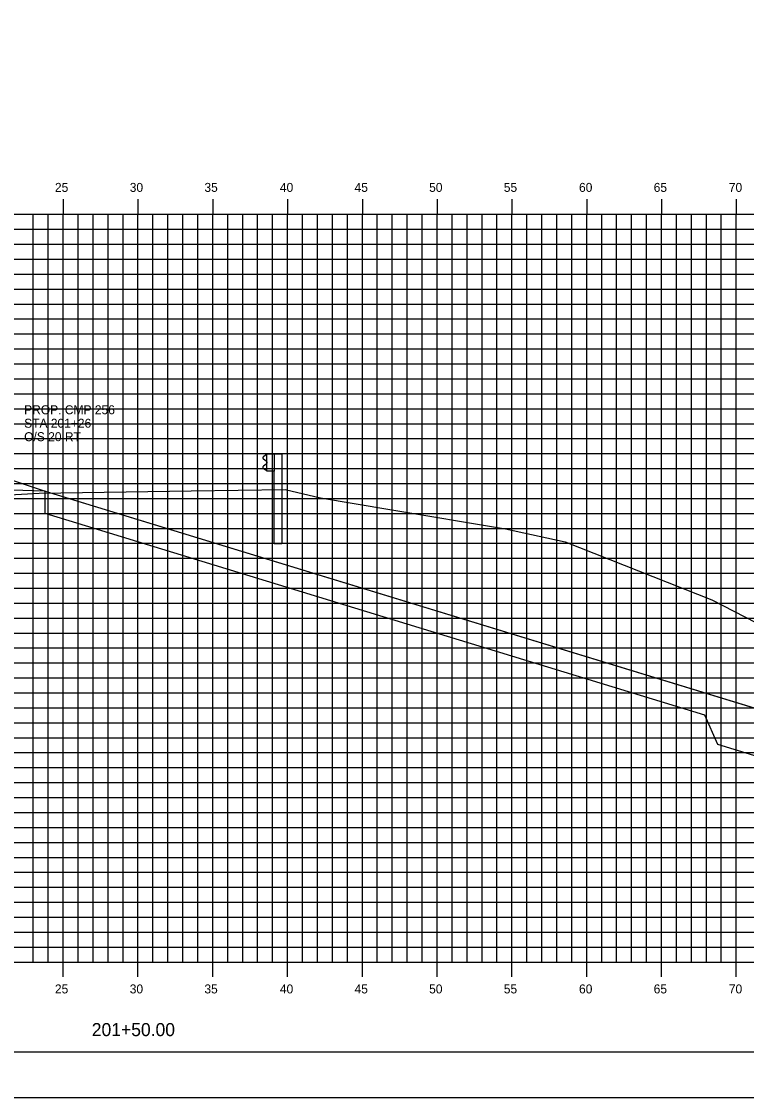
# Model space of a CAD drawing. Extents: x 850598 to 870284, y 366541 to 366651.
# Drawn here: x 865974.3 to 866022.8, y 366541.2 to 366613.1 of the extents above; entities that cross this region are included whole.
import ezdxf

# ---------------------------------------------------------------- set-up
doc = ezdxf.new("R2010")
doc.units = 0
for name, color, linetype in [('BORDER', 7, 'Continuous'), ('D_Drainage_RipRap', 7, 'Continuous'), ('D_Roadway_Centerline', 7, 'Continuous'), ('D_Roadway_SlopeLines', 7, 'Continuous'), ('D_Roadway_SubGrade', 7, 'Continuous'), ('H_V ANNOTATION', 7, 'Continuous'), ('MAJOR', 7, 'Continuous'), ('MINOR', 7, 'Continuous'), ('PLOT BOUNDARY', 7, 'Continuous'), ('S_Guardrail_Beam', 7, 'Continuous'), ('S_Roadway_Centerline', 7, 'Continuous'), ('S_Utilities_Pole_Joint', 7, 'Continuous')]:
    doc.layers.add(name, color=color, linetype=linetype)

msp = doc.modelspace()

# ---------------------------------------------------------------- linework, layer by layer
at = {"layer": 'BORDER'}
msp.add_line((865907.099, 366544.225), (866067.099, 366544.225), dxfattribs=at)
at = {"layer": 'D_Drainage_RipRap'}
msp.add_lwpolyline([(866019.999, 366568.225), (866029.763, 366565.24), (866039.625, 366562.225), (866036.625, 366559.225), (866033.625, 366559.225), (866030.625, 366561.79), (866020.861, 366564.775), (866019.999, 366566.725), (865975.89, 366580.21), (865975.89, 366581.71)], close=True, dxfattribs=at)
at = {"layer": 'D_Roadway_Centerline'}
msp.add_lwpolyline([(865912.099, 366592.7), (865931.053, 366583.222), (865934.099, 366580.354), (865934.553, 366583.012), (865934.644, 366583.014), (865934.722, 366582.968), (865935.092, 366582.58), (865935.099, 366582.414), (865941.099, 366582.774), (865952.099, 366583.434), (865963.099, 366584.094), (865967.099, 366584.014), (865969.099, 366583.974), (865975.89, 366581.71), (866019.999, 366568.225), (866029.763, 366565.24), (866039.625, 366562.225), (866043.625, 366562.225)], dxfattribs=at)
at = {"layer": 'D_Roadway_SlopeLines'}
msp.add_lwpolyline([(865975.89, 366581.71), (866039.625, 366562.225), (866039.625, 366562.225)], dxfattribs=at)
at = {"layer": 'D_Roadway_SubGrade'}
msp.add_lwpolyline([(865963.099, 366583.594), (865964.099, 366583.574), (865964.099, 366583.824), (865969.099, 366583.724), (865969.099, 366583.974), (865975.89, 366581.71), (865963.099, 366582.094)], close=True, dxfattribs=at)
at = {"layer": 'MAJOR'}
for p, q in [((865977.099, 366601.227), (865977.099, 366600.225)), ((865977.099, 366601.227), (865977.099, 366600.225)), ((865982.099, 366601.227), (865982.099, 366600.225)), ((865982.099, 366601.227), (865982.099, 366600.225)), ((865987.099, 366601.227), (865987.099, 366600.225)), ((865987.099, 366601.227), (865987.099, 366600.225)), ((865992.099, 366601.227), (865992.099, 366600.225)), ((865992.099, 366601.227), (865992.099, 366600.225)), ((865997.099, 366601.227), (865997.099, 366600.225)), ((865997.099, 366601.227), (865997.099, 366600.225)), ((866002.099, 366601.227), (866002.099, 366600.225)), ((866002.099, 366601.227), (866002.099, 366600.225)), ((866007.099, 366601.227), (866007.099, 366600.225)), ((866007.099, 366601.227), (866007.099, 366600.225)), ((866012.099, 366601.227), (866012.099, 366600.225)), ((866012.099, 366601.227), (866012.099, 366600.225)), ((866017.099, 366601.227), (866017.099, 366600.225)), ((866017.099, 366601.227), (866017.099, 366600.225)), ((866022.099, 366601.227), (866022.099, 366600.225)), ((866022.099, 366601.227), (866022.099, 366600.225)), ((865912.099, 366600.225), (866052.099, 366600.225)), ((865912.099, 366600.225), (866052.099, 366600.225)), ((865912.099, 366600.225), (866052.099, 366600.225)), ((865912.099, 366600.225), (866052.099, 366600.225)), ((865977.099, 366550.225), (865977.099, 366600.225)), ((865977.099, 366550.225), (865977.099, 366600.225)), ((865982.099, 366550.225), (865982.099, 366600.225)), ((865982.099, 366550.225), (865982.099, 366600.225)), ((865987.099, 366550.225), (865987.099, 366600.225)), ((865987.099, 366550.225), (865987.099, 366600.225)), ((865992.099, 366550.225), (865992.099, 366600.225)), ((865992.099, 366550.225), (865992.099, 366600.225)), ((865997.099, 366550.225), (865997.099, 366600.225)), ((865997.099, 366550.225), (865997.099, 366600.225)), ((866002.099, 366550.225), (866002.099, 366600.225)), ((866002.099, 366550.225), (866002.099, 366600.225)), ((866007.099, 366550.225), (866007.099, 366600.225)), ((866007.099, 366550.225), (866007.099, 366600.225)), ((866012.099, 366550.225), (866012.099, 366600.225)), ((866012.099, 366550.225), (866012.099, 366600.225)), ((866017.099, 366550.225), (866017.099, 366600.225)), ((866017.099, 366550.225), (866017.099, 366600.225)), ((866022.099, 366550.225), (866022.099, 366600.225)), ((866022.099, 366550.225), (866022.099, 366600.225)), ((865912.099, 366595.225), (866052.099, 366595.225)), ((865912.099, 366595.225), (866052.099, 366595.225)), ((865912.099, 366590.225), (866052.099, 366590.225)), ((865912.099, 366590.225), (866052.099, 366590.225)), ((865912.099, 366585.225), (866052.099, 366585.225)), ((865912.099, 366585.225), (866052.099, 366585.225)), ((865912.099, 366580.225), (866052.099, 366580.225)), ((865912.099, 366580.225), (866052.099, 366580.225)), ((865912.099, 366575.225), (866052.099, 366575.225)), ((865912.099, 366575.225), (866052.099, 366575.225)), ((865912.099, 366570.225), (866052.099, 366570.225)), ((865912.099, 366570.225), (866052.099, 366570.225)), ((865912.099, 366565.225), (866052.099, 366565.225)), ((865912.099, 366565.225), (866052.099, 366565.225)), ((865912.099, 366560.225), (866052.099, 366560.225)), ((865912.099, 366560.225), (866052.099, 366560.225)), ((865912.099, 366555.225), (866052.099, 366555.225)), ((865912.099, 366555.225), (866052.099, 366555.225)), ((865912.099, 366550.225), (866052.099, 366550.225)), ((865912.099, 366550.225), (866052.099, 366550.225)), ((865912.099, 366550.225), (866052.099, 366550.225)), ((865912.099, 366550.225), (866052.099, 366550.225)), ((865977.099, 366549.223), (865977.099, 366550.225)), ((865977.099, 366549.223), (865977.099, 366550.225)), ((865982.099, 366549.223), (865982.099, 366550.225)), ((865982.099, 366549.223), (865982.099, 366550.225)), ((865987.099, 366549.223), (865987.099, 366550.225)), ((865987.099, 366549.223), (865987.099, 366550.225)), ((865992.099, 366549.223), (865992.099, 366550.225)), ((865992.099, 366549.223), (865992.099, 366550.225)), ((865997.099, 366549.223), (865997.099, 366550.225)), ((865997.099, 366549.223), (865997.099, 366550.225)), ((866002.099, 366549.223), (866002.099, 366550.225)), ((866002.099, 366549.223), (866002.099, 366550.225)), ((866007.099, 366549.223), (866007.099, 366550.225)), ((866007.099, 366549.223), (866007.099, 366550.225)), ((866012.099, 366549.223), (866012.099, 366550.225)), ((866012.099, 366549.223), (866012.099, 366550.225)), ((866017.099, 366549.223), (866017.099, 366550.225)), ((866017.099, 366549.223), (866017.099, 366550.225)), ((866022.099, 366549.223), (866022.099, 366550.225)), ((866022.099, 366549.223), (866022.099, 366550.225))]:
    msp.add_line(p, q, dxfattribs=at)
at = {"layer": 'MINOR'}
for p, q in [((865975.099, 366550.225), (865975.099, 366600.225)), ((865975.099, 366550.225), (865975.099, 366600.225)), ((865976.099, 366550.225), (865976.099, 366600.225)), ((865976.099, 366550.225), (865976.099, 366600.225)), ((865978.099, 366550.225), (865978.099, 366600.225)), ((865978.099, 366550.225), (865978.099, 366600.225)), ((865979.099, 366550.225), (865979.099, 366600.225)), ((865979.099, 366550.225), (865979.099, 366600.225)), ((865980.099, 366550.225), (865980.099, 366600.225)), ((865980.099, 366550.225), (865980.099, 366600.225)), ((865981.099, 366550.225), (865981.099, 366600.225)), ((865981.099, 366550.225), (865981.099, 366600.225)), ((865983.099, 366550.225), (865983.099, 366600.225)), ((865983.099, 366550.225), (865983.099, 366600.225)), ((865984.099, 366550.225), (865984.099, 366600.225)), ((865984.099, 366550.225), (865984.099, 366600.225)), ((865985.099, 366550.225), (865985.099, 366600.225)), ((865985.099, 366550.225), (865985.099, 366600.225)), ((865986.099, 366550.225), (865986.099, 366600.225)), ((865986.099, 366550.225), (865986.099, 366600.225)), ((865988.099, 366550.225), (865988.099, 366600.225)), ((865988.099, 366550.225), (865988.099, 366600.225)), ((865989.099, 366550.225), (865989.099, 366600.225)), ((865989.099, 366550.225), (865989.099, 366600.225)), ((865990.099, 366550.225), (865990.099, 366600.225)), ((865990.099, 366550.225), (865990.099, 366600.225)), ((865991.099, 366550.225), (865991.099, 366600.225)), ((865991.099, 366550.225), (865991.099, 366600.225)), ((865993.099, 366550.225), (865993.099, 366600.225)), ((865993.099, 366550.225), (865993.099, 366600.225)), ((865994.099, 366550.225), (865994.099, 366600.225)), ((865994.099, 366550.225), (865994.099, 366600.225)), ((865995.099, 366550.225), (865995.099, 366600.225)), ((865995.099, 366550.225), (865995.099, 366600.225)), ((865996.099, 366550.225), (865996.099, 366600.225)), ((865996.099, 366550.225), (865996.099, 366600.225)), ((865998.099, 366550.225), (865998.099, 366600.225)), ((865998.099, 366550.225), (865998.099, 366600.225)), ((865999.099, 366550.225), (865999.099, 366600.225)), ((865999.099, 366550.225), (865999.099, 366600.225)), ((866000.099, 366550.225), (866000.099, 366600.225)), ((866000.099, 366550.225), (866000.099, 366600.225)), ((866001.099, 366550.225), (866001.099, 366600.225)), ((866001.099, 366550.225), (866001.099, 366600.225)), ((866003.099, 366550.225), (866003.099, 366600.225)), ((866003.099, 366550.225), (866003.099, 366600.225)), ((866004.099, 366550.225), (866004.099, 366600.225)), ((866004.099, 366550.225), (866004.099, 366600.225)), ((866005.099, 366550.225), (866005.099, 366600.225)), ((866005.099, 366550.225), (866005.099, 366600.225)), ((866006.099, 366550.225), (866006.099, 366600.225)), ((866006.099, 366550.225), (866006.099, 366600.225)), ((866008.099, 366550.225), (866008.099, 366600.225)), ((866008.099, 366550.225), (866008.099, 366600.225)), ((866009.099, 366550.225), (866009.099, 366600.225)), ((866009.099, 366550.225), (866009.099, 366600.225)), ((866010.099, 366550.225), (866010.099, 366600.225)), ((866010.099, 366550.225), (866010.099, 366600.225)), ((866011.099, 366550.225), (866011.099, 366600.225)), ((866011.099, 366550.225), (866011.099, 366600.225)), ((866013.099, 366550.225), (866013.099, 366600.225)), ((866013.099, 366550.225), (866013.099, 366600.225)), ((866014.099, 366550.225), (866014.099, 366600.225)), ((866014.099, 366550.225), (866014.099, 366600.225)), ((866015.099, 366550.225), (866015.099, 366600.225)), ((866015.099, 366550.225), (866015.099, 366600.225)), ((866016.099, 366550.225), (866016.099, 366600.225)), ((866016.099, 366550.225), (866016.099, 366600.225)), ((866018.099, 366550.225), (866018.099, 366600.225)), ((866018.099, 366550.225), (866018.099, 366600.225)), ((866019.099, 366550.225), (866019.099, 366600.225)), ((866019.099, 366550.225), (866019.099, 366600.225)), ((866020.099, 366550.225), (866020.099, 366600.225)), ((866020.099, 366550.225), (866020.099, 366600.225)), ((866021.099, 366550.225), (866021.099, 366600.225)), ((866021.099, 366550.225), (866021.099, 366600.225)), ((865912.099, 366599.225), (866052.099, 366599.225)), ((865912.099, 366599.225), (866052.099, 366599.225)), ((865912.099, 366598.225), (866052.099, 366598.225)), ((865912.099, 366598.225), (866052.099, 366598.225)), ((865912.099, 366597.225), (866052.099, 366597.225)), ((865912.099, 366597.225), (866052.099, 366597.225)), ((865912.099, 366596.225), (866052.099, 366596.225)), ((865912.099, 366596.225), (866052.099, 366596.225)), ((865912.099, 366594.225), (866052.099, 366594.225)), ((865912.099, 366594.225), (866052.099, 366594.225)), ((865912.099, 366593.225), (866052.099, 366593.225)), ((865912.099, 366593.225), (866052.099, 366593.225)), ((865912.099, 366592.225), (866052.099, 366592.225)), ((865912.099, 366592.225), (866052.099, 366592.225)), ((865912.099, 366591.225), (866052.099, 366591.225)), ((865912.099, 366591.225), (866052.099, 366591.225)), ((865912.099, 366589.225), (866052.099, 366589.225)), ((865912.099, 366589.225), (866052.099, 366589.225)), ((865912.099, 366588.225), (866052.099, 366588.225)), ((865912.099, 366588.225), (866052.099, 366588.225)), ((865912.099, 366587.225), (866052.099, 366587.225)), ((865912.099, 366587.225), (866052.099, 366587.225)), ((865912.099, 366586.225), (866052.099, 366586.225)), ((865912.099, 366586.225), (866052.099, 366586.225)), ((865912.099, 366584.225), (866052.099, 366584.225)), ((865912.099, 366584.225), (866052.099, 366584.225)), ((865912.099, 366583.225), (866052.099, 366583.225)), ((865912.099, 366583.225), (866052.099, 366583.225)), ((865912.099, 366582.225), (866052.099, 366582.225)), ((865912.099, 366582.225), (866052.099, 366582.225)), ((865912.099, 366581.225), (866052.099, 366581.225)), ((865912.099, 366581.225), (866052.099, 366581.225)), ((865912.099, 366579.225), (866052.099, 366579.225)), ((865912.099, 366579.225), (866052.099, 366579.225)), ((865912.099, 366578.225), (866052.099, 366578.225)), ((865912.099, 366578.225), (866052.099, 366578.225)), ((865912.099, 366577.225), (866052.099, 366577.225)), ((865912.099, 366577.225), (866052.099, 366577.225)), ((865912.099, 366576.225), (866052.099, 366576.225)), ((865912.099, 366576.225), (866052.099, 366576.225)), ((865912.099, 366574.225), (866052.099, 366574.225)), ((865912.099, 366574.225), (866052.099, 366574.225)), ((865912.099, 366573.225), (866052.099, 366573.225)), ((865912.099, 366573.225), (866052.099, 366573.225)), ((865912.099, 366572.225), (866052.099, 366572.225)), ((865912.099, 366572.225), (866052.099, 366572.225)), ((865912.099, 366571.225), (866052.099, 366571.225)), ((865912.099, 366571.225), (866052.099, 366571.225)), ((865912.099, 366569.225), (866052.099, 366569.225)), ((865912.099, 366569.225), (866052.099, 366569.225)), ((865912.099, 366568.225), (866052.099, 366568.225)), ((865912.099, 366568.225), (866052.099, 366568.225)), ((865912.099, 366567.225), (866052.099, 366567.225)), ((865912.099, 366567.225), (866052.099, 366567.225)), ((865912.099, 366566.225), (866052.099, 366566.225)), ((865912.099, 366566.225), (866052.099, 366566.225)), ((865912.099, 366564.225), (866052.099, 366564.225)), ((865912.099, 366564.225), (866052.099, 366564.225)), ((865912.099, 366563.225), (866052.099, 366563.225)), ((865912.099, 366563.225), (866052.099, 366563.225)), ((865912.099, 366562.225), (866052.099, 366562.225)), ((865912.099, 366562.225), (866052.099, 366562.225)), ((865912.099, 366561.225), (866052.099, 366561.225)), ((865912.099, 366561.225), (866052.099, 366561.225)), ((865912.099, 366559.225), (866052.099, 366559.225)), ((865912.099, 366559.225), (866052.099, 366559.225)), ((865912.099, 366558.225), (866052.099, 366558.225)), ((865912.099, 366558.225), (866052.099, 366558.225)), ((865912.099, 366557.225), (866052.099, 366557.225)), ((865912.099, 366557.225), (866052.099, 366557.225)), ((865912.099, 366556.225), (866052.099, 366556.225)), ((865912.099, 366556.225), (866052.099, 366556.225)), ((865912.099, 366554.225), (866052.099, 366554.225)), ((865912.099, 366554.225), (866052.099, 366554.225)), ((865912.099, 366553.225), (866052.099, 366553.225)), ((865912.099, 366553.225), (866052.099, 366553.225)), ((865912.099, 366552.225), (866052.099, 366552.225)), ((865912.099, 366552.225), (866052.099, 366552.225)), ((865912.099, 366551.225), (866052.099, 366551.225)), ((865912.099, 366551.225), (866052.099, 366551.225))]:
    msp.add_line(p, q, dxfattribs=at)
at = {"layer": 'PLOT BOUNDARY'}
msp.add_lwpolyline([(865899.005, 366541.166), (866069.005, 366541.166), (866069.005, 366651.166), (865899.005, 366651.166)], close=True, dxfattribs=at)
at = {"layer": 'S_Guardrail_Beam'}
for p, q in [((865990.625, 366584.113), (865990.481, 366584.013)), ((865990.723, 366584.134), (865990.641, 366584.12)), ((865990.723, 366584.207), (865991.213, 366584.207)), ((865990.723, 366583.041), (865990.723, 366584.207)), ((865991.213, 366584.207), (865991.705, 366584.207)), ((865991.213, 366584.207), (865991.213, 366583.041)), ((865991.705, 366584.207), (865991.705, 366578.207)), ((865990.481, 366583.87), (865990.676, 366583.734)), ((865990.676, 366583.514), (865990.481, 366583.378)), ((865990.71, 366583.669), (865990.71, 366583.578)), ((865990.481, 366583.235), (865990.625, 366583.135)), ((865990.641, 366583.128), (865990.723, 366583.114)), ((865991.213, 366583.041), (865990.723, 366583.041)), ((865991.213, 366578.207), (865991.213, 366583.041)), ((865991.213, 366578.207), (865991.705, 366578.207))]:
    msp.add_line(p, q, dxfattribs=at)
for centre, major_axis, start_param, end_param in [((865990.648, 366584.079), (-0.0417, 0), 4.886922, 5.323254), ((865990.531, 366583.942), (-0.0877, 0), 5.323254, 7.243116), ((865990.531, 366583.306), (-0.0877, 0), 5.323254, 7.243116), ((865990.631, 366583.669), (0.0789, 0), 0, 0.959931), ((865990.631, 366583.578), (0.0789, 0), 5.323254, 6.283185), ((865990.648, 366583.169), (-0.0417, 0), 0.959931, 1.396263)]:
    msp.add_ellipse(centre, major_axis=major_axis, ratio=0.995501, start_param=start_param, end_param=end_param, dxfattribs=at)
at = {"layer": 'S_Roadway_Centerline'}
msp.add_lwpolyline([(865959.696, 366580.686), (865975.483, 366581.584), (865985.644, 366581.724), (865991.931, 366581.813), (865994.292, 366581.272), (865998.931, 366580.476), (866006.677, 366579.199), (866010.657, 366578.324), (866020.469, 366574.454), (866035.906, 366566.476), (866044.224, 366561.896), (866051.1, 366558.179), (866052.099, 366558.147)], dxfattribs=at)

# ---------------------------------------------------------------- texts
at = {"layer": 'H_V ANNOTATION'}
for s, height, p in [('25', 0.6, (865976.545, 366601.725)), ('30', 0.6, (865981.547, 366601.725)), ('35', 0.6, (865986.539, 366601.725)), ('40', 0.6, (865991.585, 366601.725)), ('45', 0.6, (865996.577, 366601.725)), ('50', 0.6, (866001.563, 366601.725)), ('55', 0.6, (866006.555, 366601.725)), ('60', 0.6, (866011.585, 366601.725)), ('65', 0.6, (866016.577, 366601.725)), ('70', 0.6, (866021.601, 366601.725)), ('25', 0.6, (865976.545, 366548.125)), ('30', 0.6, (865981.547, 366548.125)), ('35', 0.6, (865986.539, 366548.125)), ('40', 0.6, (865991.585, 366548.125)), ('45', 0.6, (865996.577, 366548.125)), ('50', 0.6, (866001.563, 366548.125)), ('55', 0.6, (866006.555, 366548.125)), ('60', 0.6, (866011.585, 366548.125)), ('65', 0.6, (866016.577, 366548.125)), ('70', 0.6, (866021.601, 366548.125)), ('201+50.00', 0.875, (865979.009, 366545.268))]:
    msp.add_text(s, height=height, dxfattribs=at).set_placement(p)
at = {"layer": 'S_Roadway_Centerline'}
for s, p in [('C', (865975.478, 366581.584)), ('L', (865975.483, 366581.577))]:
    msp.add_text(s, height=0.0146, dxfattribs=at).set_placement(p)
at = {"layer": 'S_Utilities_Pole_Joint'}
for s, p in [('PROP. CMP 256', (865974.488, 366586.854)), ('STA 201+26', (865974.488, 366585.954)), ('O/S 20 RT', (865974.488, 366585.054))]:
    msp.add_text(s, height=0.6, dxfattribs=at).set_placement(p)

doc.saveas('drawing.dxf')
